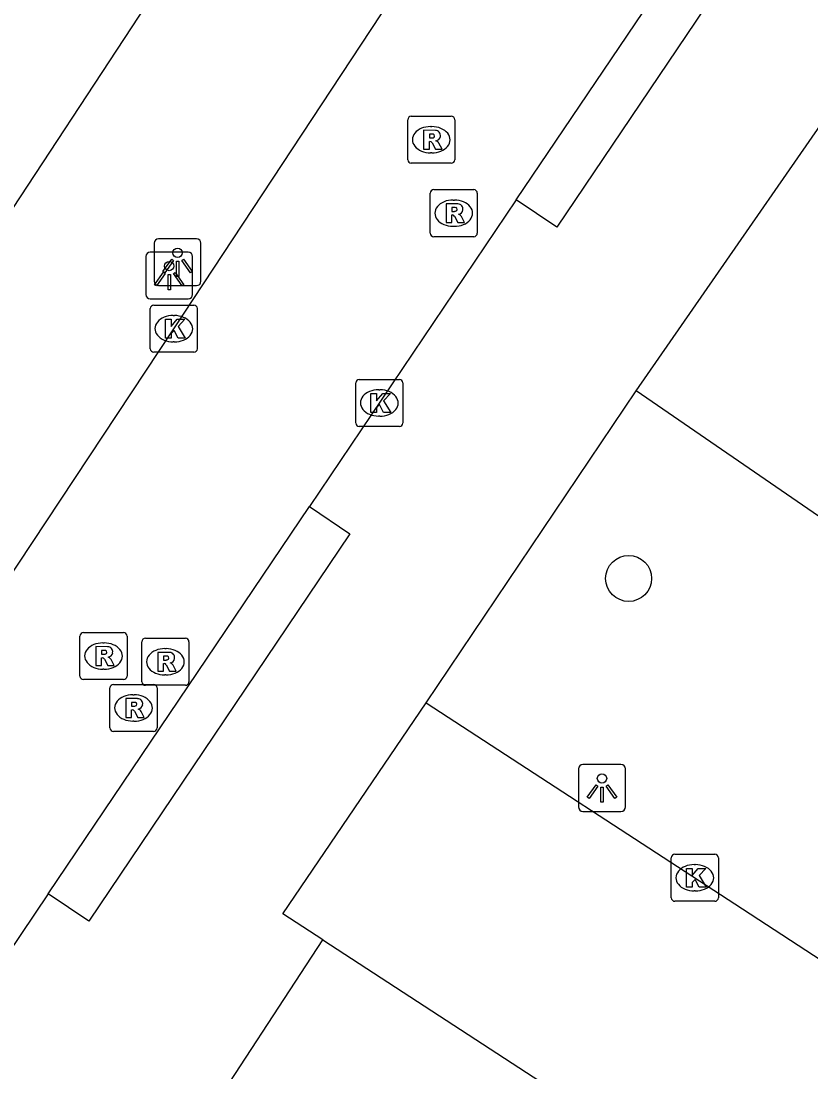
# Model space of a CAD drawing. Extents: x 159280 to 160375, y 384531 to 385872.
# Drawn here: x 159683.03 to 159699.83, y 385076.18 to 385098.53 of the extents above; entities that cross this region are included whole.
import ezdxf

# ---------------------------------------------------------------- set-up
doc = ezdxf.new("R2010")
doc.units = 0
for name, color, linetype in [('IMGEO_Boom', 7, 'Continuous'), ('IMGEO_Kolk', 7, 'Continuous'), ('IMGEO_Lichtpunt', 7, 'Continuous'), ('IMGEO_Parkeervlak_open', 7, 'Continuous'), ('IMGEO_Rijbaan_lokaal_open', 7, 'Continuous'), ('IMGEO_Rioolput', 7, 'Continuous'), ('IMGEO_Voetpad_open', 7, 'Continuous')]:
    doc.layers.add(name, color=color, linetype=linetype)

msp = doc.modelspace()

# ---------------------------------------------------------------- linework, layer by layer
at = {"layer": 'IMGEO_Boom'}
msp.add_circle((159695.953, 385086.673), 0.489, dxfattribs=at)
at = {"layer": 'IMGEO_Kolk'}
for p, q in [((159685.78, 385091.56), (159685.78, 385092.412)), ((159685.855, 385092.486), (159686.707, 385092.486)), ((159686.781, 385092.412), (159686.781, 385091.56)), ((159686.268, 385092.266), (159686.293, 385092.266)), ((159686.291, 385091.706), (159686.266, 385091.706)), ((159686.707, 385091.486), (159685.855, 385091.486)), ((159690.15, 385089.98), (159690.15, 385090.832)), ((159690.225, 385090.906), (159691.077, 385090.906)), ((159691.151, 385090.832), (159691.151, 385089.98)), ((159690.638, 385090.686), (159690.663, 385090.686)), ((159690.661, 385090.126), (159690.636, 385090.126)), ((159691.077, 385089.906), (159690.225, 385089.906)), ((159696.859, 385079.881), (159696.859, 385080.733)), ((159696.934, 385080.807), (159697.786, 385080.807)), ((159697.86, 385080.733), (159697.86, 385079.881)), ((159697.347, 385080.587), (159697.372, 385080.587)), ((159697.37, 385080.027), (159697.345, 385080.027)), ((159697.786, 385079.807), (159696.934, 385079.807))]:
    msp.add_line(p, q, dxfattribs=at)
for points in [[(159685.78, 385091.56), (159685.78, 385092.412)], [(159685.855, 385092.486), (159686.707, 385092.486)], [(159686.781, 385092.412), (159686.781, 385091.56)], [(159686.101, 385092.186), (159686.224, 385092.186), (159686.224, 385092.035), (159686.354, 385092.186), (159686.518, 385092.186), (159686.372, 385092.035), (159686.525, 385091.786), (159686.373, 385091.786), (159686.288, 385091.95), (159686.224, 385091.883), (159686.224, 385091.786), (159686.101, 385091.786), (159686.101, 385092.186)], [(159686.707, 385091.486), (159685.855, 385091.486)], [(159690.15, 385089.98), (159690.15, 385090.832)], [(159690.225, 385090.906), (159691.077, 385090.906)], [(159691.151, 385090.832), (159691.151, 385089.98)], [(159690.471, 385090.606), (159690.594, 385090.606), (159690.594, 385090.455), (159690.724, 385090.606), (159690.888, 385090.606), (159690.742, 385090.455), (159690.895, 385090.206), (159690.743, 385090.206), (159690.658, 385090.37), (159690.594, 385090.303), (159690.594, 385090.206), (159690.471, 385090.206), (159690.471, 385090.606)], [(159691.077, 385089.906), (159690.225, 385089.906)], [(159696.859, 385079.881), (159696.859, 385080.733)], [(159696.934, 385080.807), (159697.786, 385080.807)], [(159697.86, 385080.733), (159697.86, 385079.881)], [(159697.18, 385080.507), (159697.303, 385080.507), (159697.303, 385080.356), (159697.433, 385080.507), (159697.597, 385080.507), (159697.451, 385080.356), (159697.604, 385080.107), (159697.452, 385080.107), (159697.367, 385080.271), (159697.303, 385080.204), (159697.303, 385080.107), (159697.18, 385080.107), (159697.18, 385080.507)], [(159697.786, 385079.807), (159696.934, 385079.807)]]:
    msp.add_lwpolyline(points, dxfattribs=at)
for centre, start, end in [((159685.857, 385092.41), 91.552, 178.448), ((159685.857, 385092.41), 91.552, 178.448), ((159686.705, 385092.41), 1.552, 88.448), ((159686.705, 385092.41), 1.552, 88.448), ((159685.857, 385091.562), 181.552, 268.448), ((159685.857, 385091.562), 181.552, 268.448), ((159686.705, 385091.562), 271.552, 358.448), ((159686.705, 385091.562), 271.552, 358.448), ((159690.227, 385090.83), 91.552, 178.448), ((159690.227, 385090.83), 91.552, 178.448), ((159691.075, 385090.83), 1.552, 88.448), ((159691.075, 385090.83), 1.552, 88.448), ((159690.227, 385089.982), 181.552, 268.448), ((159690.227, 385089.982), 181.552, 268.448), ((159691.075, 385089.982), 271.552, 358.448), ((159691.075, 385089.982), 271.552, 358.448), ((159696.936, 385080.731), 91.552, 178.448), ((159696.936, 385080.731), 91.552, 178.448), ((159697.784, 385080.731), 1.552, 88.448), ((159697.784, 385080.731), 1.552, 88.448), ((159696.936, 385079.883), 181.552, 268.448), ((159696.936, 385079.883), 181.552, 268.448), ((159697.784, 385079.883), 271.552, 358.448), ((159697.784, 385079.883), 271.552, 358.448)]:
    msp.add_arc(centre, 0.0765, start, end, dxfattribs=at)
for centre, major_axis, ratio, start_param, end_param in [((159686.267, 385091.986), (-0.387, 0.002), 0.722429, 4.712389, 7.853982), ((159686.292, 385091.986), (-0.39, 0.002), 0.717154, 1.570796, 4.712389), ((159690.637, 385090.406), (-0.387, 0.002), 0.722429, 4.712389, 7.853982), ((159690.662, 385090.406), (-0.39, 0.002), 0.717154, 1.570796, 4.712389), ((159697.346, 385080.307), (-0.387, 0.002), 0.722429, 4.712389, 7.853982), ((159697.371, 385080.307), (-0.39, 0.002), 0.717154, 1.570796, 4.712389)]:
    msp.add_ellipse(centre, major_axis=major_axis, ratio=ratio, start_param=start_param, end_param=end_param, dxfattribs=at)
at = {"layer": 'IMGEO_Lichtpunt'}
for p, q in [((159686.764, 385093.898), (159685.956, 385093.898)), ((159686.764, 385093.898), (159685.956, 385093.898)), ((159685.862, 385093.803), (159685.862, 385092.996)), ((159685.862, 385093.803), (159685.862, 385092.996)), ((159686.858, 385092.996), (159686.858, 385093.803)), ((159686.858, 385092.996), (159686.858, 385093.803)), ((159685.685, 385093.521), (159685.685, 385092.714)), ((159685.685, 385093.521), (159685.685, 385092.714)), ((159686.587, 385093.616), (159685.779, 385093.616)), ((159686.587, 385093.616), (159685.779, 385093.616)), ((159686.681, 385092.714), (159686.681, 385093.521)), ((159686.681, 385092.714), (159686.681, 385093.521)), ((159685.956, 385092.902), (159686.764, 385092.902)), ((159685.956, 385092.902), (159686.764, 385092.902)), ((159685.779, 385092.62), (159686.587, 385092.62)), ((159685.779, 385092.62), (159686.587, 385092.62)), ((159694.887, 385082.621), (159694.887, 385081.814)), ((159694.887, 385082.621), (159694.887, 385081.814)), ((159695.789, 385082.716), (159694.981, 385082.716)), ((159695.789, 385082.716), (159694.981, 385082.716)), ((159695.883, 385081.814), (159695.883, 385082.621)), ((159695.883, 385081.814), (159695.883, 385082.621)), ((159694.981, 385081.72), (159695.789, 385081.72)), ((159694.981, 385081.72), (159695.789, 385081.72))]:
    msp.add_line(p, q, dxfattribs=at)
for points in [[(159686.236, 385093.467), (159686.275, 385093.439), (159686.087, 385093.177), (159686.049, 385093.204), (159686.236, 385093.467)], [(159686.448, 385093.439), (159686.486, 385093.466), (159686.673, 385093.204), (159686.634, 385093.176), (159686.448, 385093.439)], [(159686.338, 385093.419), (159686.385, 385093.419), (159686.385, 385093.097), (159686.338, 385093.097), (159686.338, 385093.419)], [(159686.059, 385093.185), (159686.098, 385093.157), (159685.91, 385092.895), (159685.872, 385092.922), (159686.059, 385093.185)], [(159686.161, 385093.137), (159686.208, 385093.137), (159686.208, 385092.815), (159686.161, 385092.815), (159686.161, 385093.137)], [(159686.271, 385093.157), (159686.309, 385093.184), (159686.496, 385092.922), (159686.457, 385092.894), (159686.271, 385093.157)], [(159695.261, 385082.285), (159695.3, 385082.257), (159695.112, 385081.995), (159695.074, 385082.022), (159695.261, 385082.285)], [(159695.473, 385082.257), (159695.511, 385082.284), (159695.698, 385082.022), (159695.659, 385081.994), (159695.473, 385082.257)], [(159695.363, 385082.237), (159695.41, 385082.237), (159695.41, 385081.915), (159695.363, 385081.915), (159695.363, 385082.237)]]:
    msp.add_lwpolyline(points, dxfattribs=at)
for centre in [(159686.361, 385093.601), (159686.184, 385093.319), (159695.386, 385082.419)]:
    msp.add_circle(centre, 0.0994, dxfattribs=at)
for centre, start, end in [((159685.956, 385093.803), 90, 180), ((159685.956, 385093.803), 90, 180), ((159686.764, 385093.803), 0, 90), ((159686.764, 385093.803), 0, 90), ((159685.779, 385093.521), 90, 180), ((159685.779, 385093.521), 90, 180), ((159686.587, 385093.521), 0, 90), ((159686.587, 385093.521), 0, 90), ((159685.956, 385092.996), 180, 270), ((159685.956, 385092.996), 180, 270), ((159686.764, 385092.996), 270, 0), ((159686.764, 385092.996), 270, 360), ((159685.779, 385092.714), 180, 270), ((159685.779, 385092.714), 180, 270), ((159686.587, 385092.714), 270, 0), ((159686.587, 385092.714), 270, 360), ((159694.981, 385082.621), 90, 180), ((159694.981, 385082.621), 90, 180), ((159695.789, 385082.621), 0, 90), ((159695.789, 385082.621), 0, 90), ((159694.981, 385081.814), 180, 270), ((159694.981, 385081.814), 180, 270), ((159695.789, 385081.814), 270, 0), ((159695.789, 385081.814), 270, 360)]:
    msp.add_arc(centre, 0.0946, start, end, dxfattribs=at)
at = {"layer": 'IMGEO_Parkeervlak_open'}
msp.add_lwpolyline([(159705.703, 385096.171), (159700.106, 385087.92), (159696.11, 385090.665)], dxfattribs=at)
at = {"layer": 'IMGEO_Rijbaan_lokaal_open'}
for points in [[(159677.551, 385078.787), (159686.281, 385091.986), (159696.772, 385107.91), (159696.824, 385107.99)], [(159693.563, 385094.726), (159697.111, 385099.988)], [(159693.563, 385094.726), (159689.164, 385088.203)], [(159683.61, 385079.966), (159689.164, 385088.203)], [(159689.447, 385078.989), (159688.599, 385079.541), (159691.647, 385084.031)], [(159691.647, 385084.031), (159698.371, 385079.646), (159704.109, 385075.904)], [(159683.61, 385079.966), (159681.555, 385076.918), (159681.207, 385076.392)], [(159689.447, 385078.989), (159696.406, 385074.457)]]:
    msp.add_lwpolyline(points, dxfattribs=at)
at = {"layer": 'IMGEO_Rioolput'}
for p, q in [((159691.254, 385095.579), (159691.254, 385096.431)), ((159691.329, 385096.505), (159692.181, 385096.505)), ((159692.255, 385096.431), (159692.255, 385095.579)), ((159691.742, 385096.285), (159691.767, 385096.285)), ((159691.765, 385095.725), (159691.74, 385095.725)), ((159692.181, 385095.505), (159691.329, 385095.505)), ((159691.733, 385094.017), (159691.733, 385094.869)), ((159691.808, 385094.943), (159692.66, 385094.943)), ((159692.734, 385094.869), (159692.734, 385094.017)), ((159692.221, 385094.723), (159692.246, 385094.723)), ((159692.244, 385094.163), (159692.219, 385094.163)), ((159692.66, 385093.943), (159691.808, 385093.943)), ((159684.285, 385084.597), (159684.285, 385085.449)), ((159684.36, 385085.523), (159685.212, 385085.523)), ((159685.286, 385085.449), (159685.286, 385084.597)), ((159685.677, 385085.401), (159686.529, 385085.401)), ((159684.773, 385085.303), (159684.798, 385085.303)), ((159685.602, 385084.475), (159685.602, 385085.327)), ((159686.09, 385085.181), (159686.115, 385085.181)), ((159686.603, 385085.327), (159686.603, 385084.475)), ((159684.796, 385084.743), (159684.771, 385084.743)), ((159685.212, 385084.523), (159684.36, 385084.523)), ((159686.113, 385084.621), (159686.088, 385084.621)), ((159684.923, 385083.493), (159684.923, 385084.345)), ((159684.998, 385084.419), (159685.85, 385084.419)), ((159686.529, 385084.401), (159685.677, 385084.401)), ((159685.924, 385084.345), (159685.924, 385083.493)), ((159685.411, 385084.199), (159685.436, 385084.199)), ((159685.434, 385083.639), (159685.409, 385083.639)), ((159685.85, 385083.419), (159684.998, 385083.419))]:
    msp.add_line(p, q, dxfattribs=at)
for points in [[(159691.254, 385095.579), (159691.254, 385096.431)], [(159691.329, 385096.505), (159692.181, 385096.505)], [(159692.255, 385096.431), (159692.255, 385095.579)], [(159691.843, 385096.203), (159691.591, 385096.205), (159691.591, 385095.805)], [(159691.591, 385095.805), (159691.715, 385095.805), (159691.715, 385095.967), (159691.726, 385095.967)], [(159691.769, 385096.124), (159691.715, 385096.124), (159691.715, 385096.043)], [(159691.715, 385096.043), (159691.767, 385096.043)], [(159691.773, 385095.938), (159691.844, 385095.805), (159691.984, 385095.805), (159691.919, 385095.931)], [(159692.181, 385095.505), (159691.329, 385095.505)], [(159691.733, 385094.017), (159691.733, 385094.869)], [(159691.808, 385094.943), (159692.66, 385094.943)], [(159692.734, 385094.869), (159692.734, 385094.017)], [(159692.322, 385094.641), (159692.07, 385094.643), (159692.07, 385094.243)], [(159692.07, 385094.243), (159692.194, 385094.243), (159692.194, 385094.405), (159692.205, 385094.405)], [(159692.248, 385094.562), (159692.194, 385094.562), (159692.194, 385094.481)], [(159692.194, 385094.481), (159692.246, 385094.481)], [(159692.252, 385094.376), (159692.323, 385094.243), (159692.463, 385094.243), (159692.398, 385094.369)], [(159692.66, 385093.943), (159691.808, 385093.943)], [(159684.285, 385084.597), (159684.285, 385085.449)], [(159684.36, 385085.523), (159685.212, 385085.523)], [(159685.286, 385085.449), (159685.286, 385084.597)], [(159685.677, 385085.401), (159686.529, 385085.401)], [(159684.874, 385085.221), (159684.622, 385085.223), (159684.622, 385084.823)], [(159685.602, 385084.475), (159685.602, 385085.327)], [(159686.603, 385085.327), (159686.603, 385084.475)], [(159684.622, 385084.823), (159684.746, 385084.823), (159684.746, 385084.985), (159684.757, 385084.985)], [(159684.8, 385085.142), (159684.746, 385085.142), (159684.746, 385085.061)], [(159684.746, 385085.061), (159684.798, 385085.061)], [(159684.804, 385084.956), (159684.875, 385084.823), (159685.015, 385084.823), (159684.95, 385084.949)], [(159686.191, 385085.099), (159685.939, 385085.101), (159685.939, 385084.701)], [(159686.117, 385085.02), (159686.063, 385085.02), (159686.063, 385084.939)], [(159685.939, 385084.701), (159686.063, 385084.701), (159686.063, 385084.863), (159686.074, 385084.863)], [(159686.063, 385084.939), (159686.115, 385084.939)], [(159686.121, 385084.834), (159686.192, 385084.701), (159686.332, 385084.701), (159686.267, 385084.827)], [(159685.212, 385084.523), (159684.36, 385084.523)], [(159684.923, 385083.493), (159684.923, 385084.345)], [(159684.998, 385084.419), (159685.85, 385084.419)], [(159686.529, 385084.401), (159685.677, 385084.401)], [(159685.924, 385084.345), (159685.924, 385083.493)], [(159685.512, 385084.117), (159685.26, 385084.119), (159685.26, 385083.719)], [(159685.26, 385083.719), (159685.384, 385083.719), (159685.384, 385083.881), (159685.395, 385083.881)], [(159685.438, 385084.038), (159685.384, 385084.038), (159685.384, 385083.957)], [(159685.384, 385083.957), (159685.436, 385083.957)], [(159685.442, 385083.852), (159685.513, 385083.719), (159685.653, 385083.719), (159685.588, 385083.845)], [(159685.85, 385083.419), (159684.998, 385083.419)]]:
    msp.add_lwpolyline(points, dxfattribs=at)
for centre, radius, start, end in [((159691.331, 385096.429), 0.0765, 91.552, 178.448), ((159691.331, 385096.429), 0.0765, 91.552, 178.448), ((159692.179, 385096.429), 0.0765, 1.552, 88.448), ((159692.179, 385096.429), 0.0765, 1.552, 88.448), ((159691.842, 385096.093), 0.109, 350.3612, 89.416), ((159691.725, 385095.914), 0.0533, 26.0293, 88.6989), ((159691.751, 385096.232), 0.19, 274.7715, 282.9687), ((159691.775, 385096.028), 0.0964, 77.0061, 93.1865), ((159691.789, 385096.085), 0.0378, 276.6634, 79.6772), ((159691.84, 385096.093), 0.112, 277.5842, 350.9817), ((159691.824, 385095.878), 0.108, 29.5134, 73.7905), ((159691.331, 385095.581), 0.0765, 181.552, 268.448), ((159691.331, 385095.581), 0.0765, 181.552, 268.448), ((159692.179, 385095.581), 0.0765, 271.552, 358.448), ((159692.179, 385095.581), 0.0765, 271.552, 358.448), ((159691.81, 385094.867), 0.0765, 91.552, 178.448), ((159691.81, 385094.867), 0.0765, 91.552, 178.448), ((159692.658, 385094.867), 0.0765, 1.552, 88.448), ((159692.658, 385094.867), 0.0765, 1.552, 88.448), ((159692.321, 385094.531), 0.109, 350.3612, 89.416), ((159692.204, 385094.352), 0.0533, 26.0293, 88.6989), ((159692.23, 385094.67), 0.19, 274.7715, 282.9687), ((159692.254, 385094.466), 0.0964, 77.0061, 93.1865), ((159692.268, 385094.523), 0.0378, 276.6634, 79.6772), ((159692.319, 385094.531), 0.112, 277.5842, 350.9817), ((159692.303, 385094.316), 0.108, 29.5134, 73.7905), ((159691.81, 385094.019), 0.0765, 181.552, 268.448), ((159691.81, 385094.019), 0.0765, 181.552, 268.448), ((159692.658, 385094.019), 0.0765, 271.552, 358.448), ((159692.658, 385094.019), 0.0765, 271.552, 358.448), ((159684.362, 385085.447), 0.0765, 91.552, 178.448), ((159684.362, 385085.447), 0.0765, 91.552, 178.448), ((159685.21, 385085.447), 0.0765, 1.552, 88.448), ((159685.21, 385085.447), 0.0765, 1.552, 88.448), ((159685.679, 385085.325), 0.0765, 91.552, 178.448), ((159685.679, 385085.325), 0.0765, 91.552, 178.448), ((159686.527, 385085.325), 0.0765, 1.552, 88.448), ((159686.527, 385085.325), 0.0765, 1.552, 88.448), ((159684.873, 385085.111), 0.109, 350.3612, 89.416), ((159684.756, 385084.932), 0.0533, 26.0293, 88.6989), ((159684.782, 385085.25), 0.19, 274.7715, 282.9687), ((159684.806, 385085.046), 0.0964, 77.0061, 93.1865), ((159684.82, 385085.103), 0.0378, 276.6634, 79.6772), ((159684.871, 385085.111), 0.112, 277.5842, 350.9817), ((159684.855, 385084.896), 0.108, 29.5134, 73.7905), ((159686.123, 385084.924), 0.0964, 77.0061, 93.1865), ((159686.137, 385084.981), 0.0378, 276.6634, 79.6772), ((159686.19, 385084.989), 0.109, 350.3612, 89.416), ((159686.188, 385084.989), 0.112, 277.5842, 350.9817), ((159686.073, 385084.81), 0.0533, 26.0293, 88.6989), ((159686.099, 385085.128), 0.19, 274.7715, 282.9687), ((159686.172, 385084.774), 0.108, 29.5134, 73.7905), ((159684.362, 385084.599), 0.0765, 181.552, 268.448), ((159684.362, 385084.599), 0.0765, 181.552, 268.448), ((159685.21, 385084.599), 0.0765, 271.552, 358.448), ((159685.21, 385084.599), 0.0765, 271.552, 358.448), ((159685, 385084.343), 0.0765, 91.552, 178.448), ((159685, 385084.343), 0.0765, 91.552, 178.448), ((159685.679, 385084.477), 0.0765, 181.552, 268.448), ((159685.679, 385084.477), 0.0765, 181.552, 268.448), ((159685.848, 385084.343), 0.0765, 1.552, 88.448), ((159685.848, 385084.343), 0.0765, 1.552, 88.448), ((159686.527, 385084.477), 0.0765, 271.552, 358.448), ((159686.527, 385084.477), 0.0765, 271.552, 358.448), ((159685.511, 385084.007), 0.109, 350.3612, 89.416), ((159685.394, 385083.828), 0.0533, 26.0293, 88.6989), ((159685.42, 385084.146), 0.19, 274.7715, 282.9687), ((159685.444, 385083.942), 0.0964, 77.0061, 93.1865), ((159685.458, 385083.999), 0.0378, 276.6634, 79.6772), ((159685.509, 385084.007), 0.112, 277.5842, 350.9817), ((159685.493, 385083.792), 0.108, 29.5134, 73.7905), ((159685, 385083.495), 0.0765, 181.552, 268.448), ((159685, 385083.495), 0.0765, 181.552, 268.448), ((159685.848, 385083.495), 0.0765, 271.552, 358.448), ((159685.848, 385083.495), 0.0765, 271.552, 358.448)]:
    msp.add_arc(centre, radius, start, end, dxfattribs=at)
for centre, major_axis, ratio, start_param, end_param in [((159691.741, 385096.005), (-0.387, 0.002), 0.722429, 4.712389, 7.853982), ((159691.766, 385096.005), (-0.39, 0.002), 0.717154, 1.570796, 4.712389), ((159692.22, 385094.443), (-0.387, 0.002), 0.722429, 4.712389, 7.853982), ((159692.245, 385094.443), (-0.39, 0.002), 0.717154, 1.570796, 4.712389), ((159684.772, 385085.023), (-0.387, 0.002), 0.722429, 4.712389, 7.853982), ((159684.797, 385085.023), (-0.39, 0.002), 0.717154, 1.570796, 4.712389), ((159686.089, 385084.901), (-0.387, 0.002), 0.722429, 4.712389, 7.853982), ((159686.114, 385084.901), (-0.39, 0.002), 0.717154, 1.570796, 4.712389), ((159685.41, 385083.919), (-0.387, 0.002), 0.722429, 4.712389, 7.853982), ((159685.435, 385083.919), (-0.39, 0.002), 0.717154, 1.570796, 4.712389)]:
    msp.add_ellipse(centre, major_axis=major_axis, ratio=ratio, start_param=start_param, end_param=end_param, dxfattribs=at)
at = {"layer": 'IMGEO_Voetpad_open'}
for points in [[(159667.991, 385071.919), (159696.929, 385115.976)], [(159697.111, 385099.988), (159697.973, 385099.407), (159694.425, 385094.145), (159693.563, 385094.726)], [(159696.11, 385090.665), (159701.72, 385098.75)], [(159691.647, 385084.031), (159696.11, 385090.665)], [(159689.164, 385088.203), (159690.026, 385087.622), (159684.472, 385079.385), (159683.61, 385079.966)], [(159686.763, 385074.878), (159689.447, 385078.989)]]:
    msp.add_lwpolyline(points, dxfattribs=at)

doc.saveas('drawing.dxf')
